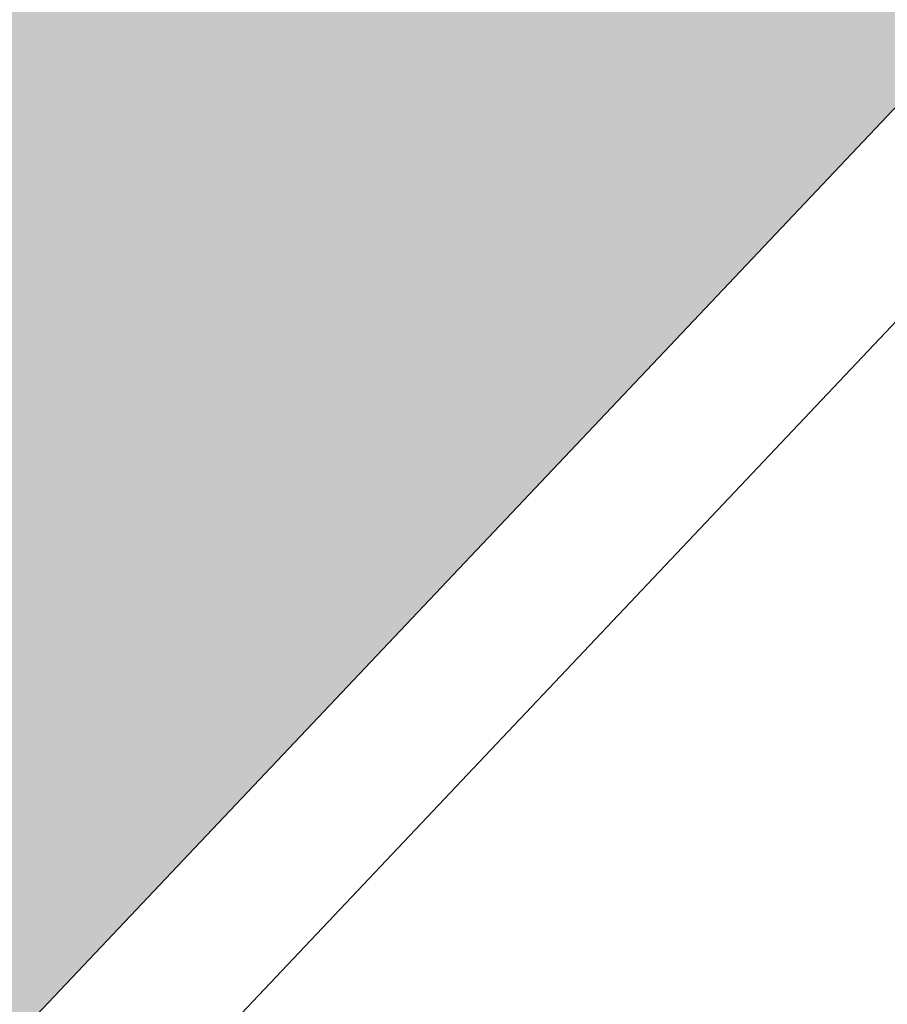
# Model space of a CAD drawing. Header units: metres. Extents: x 163543 to 168130, y 402678 to 405437.
# Tile 543 of 656: x 165489.801 to 165490.271, y 403906.611 to 403907.145. Entities that reach past the tile are written whole.
import ezdxf

# ---------------------------------------------------------------- set-up
doc = ezdxf.new("R2010")
doc.units = ezdxf.units.M
doc.linetypes.add('X-CA190022.004-UO-DWM_Snelfietsroute$0$VH-OPSLUITBAND_80X200', pattern=[14, 8, -2, 2, -2])
doc.layers.add('X-CA190022.004-UO-ARC_Arcering$0$N-WE-VH-VERHARDING_TEGEL-A-200 60MM TEGEL', color=252, linetype='Continuous', lineweight=18, transparency=0.5)
doc.layers.add('X-CA190022.004-UO-DWM_Snelfietsroute$0$N-WE-VH-KANTOPSLUITING_ACHTERKANTBAND-G', color=7, linetype='Continuous', lineweight=9)
doc.layers.add('X-CA190022.004-UO-DWM_Snelfietsroute$0$N-WE-VH-KANTOPSLUITING_OPSLUITBAND_80X200-G', color=150, linetype='X-CA190022.004-UO-DWM_Snelfietsroute$0$VH-OPSLUITBAND_80X200', lineweight=35)

msp = doc.modelspace()

# ---------------------------------------------------------------- hatches: boundary and pattern name
at = {"layer": 'X-CA190022.004-UO-ARC_Arcering$0$N-WE-VH-VERHARDING_TEGEL-A-200 60MM TEGEL', "ltscale": 0.5}
h = msp.add_hatch(color=256, dxfattribs=at)
h.dxf.hatch_style = 1
edge = h.paths.add_edge_path()
edge.add_arc((165515.64288, 403930.99042), 2, 48.56271, 136.57631, ccw=False)
edge.add_line((165516.96648, 403932.48978), (165524.01566, 403926.20457))
edge.add_line((165524.01566, 403926.20457), (165525.29967, 403927.67111))
edge.add_arc((165502.24428, 403901.53739), 34.85, 48.580986, 54.31414)
edge.add_line((165522.57371, 403929.84352), (165521.3285, 403930.73782))
edge.add_arc((165541.83293, 403959.28762), 35.15, 231.496912, 234.31414, ccw=False)
edge.add_arc((165541.83293, 403959.28762), 35.15, 228.679684, 231.496912, ccw=False)
edge.add_line((165518.62451, 403932.88891), (165517.86919, 403933.55343))
edge.add_line((165517.86919, 403933.55343), (165517.83611, 403933.51594))
edge.add_line((165517.83611, 403933.51594), (165517.09455, 403934.17191))
edge.add_arc((165515.24218, 403932.07221), 2.8, 48.58099, 138.74262)
edge.add_line((165513.13727, 403933.91865), (165512.80922, 403933.54469))
edge.add_line((165512.80922, 403933.54469), (165487.03761, 403906.29441))
edge.add_line((165487.03761, 403906.29441), (165486.55974, 403905.78264))
edge.add_line((165486.55974, 403905.78264), (165479.73495, 403898.47359))
edge.add_line((165479.73495, 403898.47359), (165478.38819, 403897.03127))
edge.add_line((165478.38819, 403897.03127), (165478.33022, 403896.96906))
edge.add_line((165478.33022, 403896.96906), (165479.64937, 403895.7444))
edge.add_line((165479.64937, 403895.7444), (165479.7045, 403895.80354))
edge.add_line((165479.7045, 403895.80354), (165481.05058, 403897.24513))
edge.add_line((165481.05058, 403897.24513), (165487.87537, 403904.55418))
edge.add_line((165487.87537, 403904.55418), (165488.3491, 403905.06152))
edge.add_line((165488.3491, 403905.06152), (165514.1903, 403932.3652))

# ---------------------------------------------------------------- linework, layer by layer
at = {"layer": 'X-CA190022.004-UO-DWM_Snelfietsroute$0$N-WE-VH-KANTOPSLUITING_ACHTERKANTBAND-G', "ltscale": 0.2, "flags": 128}
msp.add_lwpolyline([(165473.66701, 403887.29108), (165473.89001, 403887.70653), (165474.33842, 403888.50639), (165474.79677, 403889.28015), (165475.27329, 403890.04259), (165475.76769, 403890.79326), (165476.27968, 403891.53172), (165476.80895, 403892.25758), (165477.3552, 403892.97043), (165477.9181, 403893.66987), (165478.49734, 403894.35551), (165479.09422, 403895.02884), (165479.70794, 403895.68991), (165479.76302, 403895.74899), (165488.40739, 403905.00672), (165514.2484, 403932.31021, -0.404095), (165516.91353, 403932.42981), (165523.96299, 403926.14435)], format="xyb", dxfattribs=at)
at = {"layer": 'X-CA190022.004-UO-DWM_Snelfietsroute$0$N-WE-VH-KANTOPSLUITING_OPSLUITBAND_80X200-G', "ltscale": 0.2, "flags": 128}
msp.add_lwpolyline([(165470.47067, 403879.33443), (165470.48128, 403879.37256), (165470.7309, 403880.26462), (165470.99512, 403881.12899), (165471.27976, 403881.98658), (165471.58466, 403882.83691), (165471.90963, 403883.6795), (165472.25446, 403884.51387), (165472.61896, 403885.33956), (165473.00291, 403886.15611), (165473.41467, 403886.98026), (165473.5963, 403887.32849), (165473.81987, 403887.74502), (165474.26911, 403888.54634), (165474.72842, 403889.32174), (165475.20596, 403890.0858), (165475.70141, 403890.83805), (165476.21448, 403891.57809), (165476.74487, 403892.30549), (165477.29228, 403893.01985), (165477.85638, 403893.72077), (165478.43684, 403894.40786), (165479.03497, 403895.0826), (165479.64937, 403895.7444), (165479.7045, 403895.80354), (165488.3491, 403905.06152), (165514.1903, 403932.3652, -0.404095), (165516.96648, 403932.48978), (165524.01566, 403926.20457)], format="xyb", dxfattribs=at)

doc.saveas('drawing.dxf')
